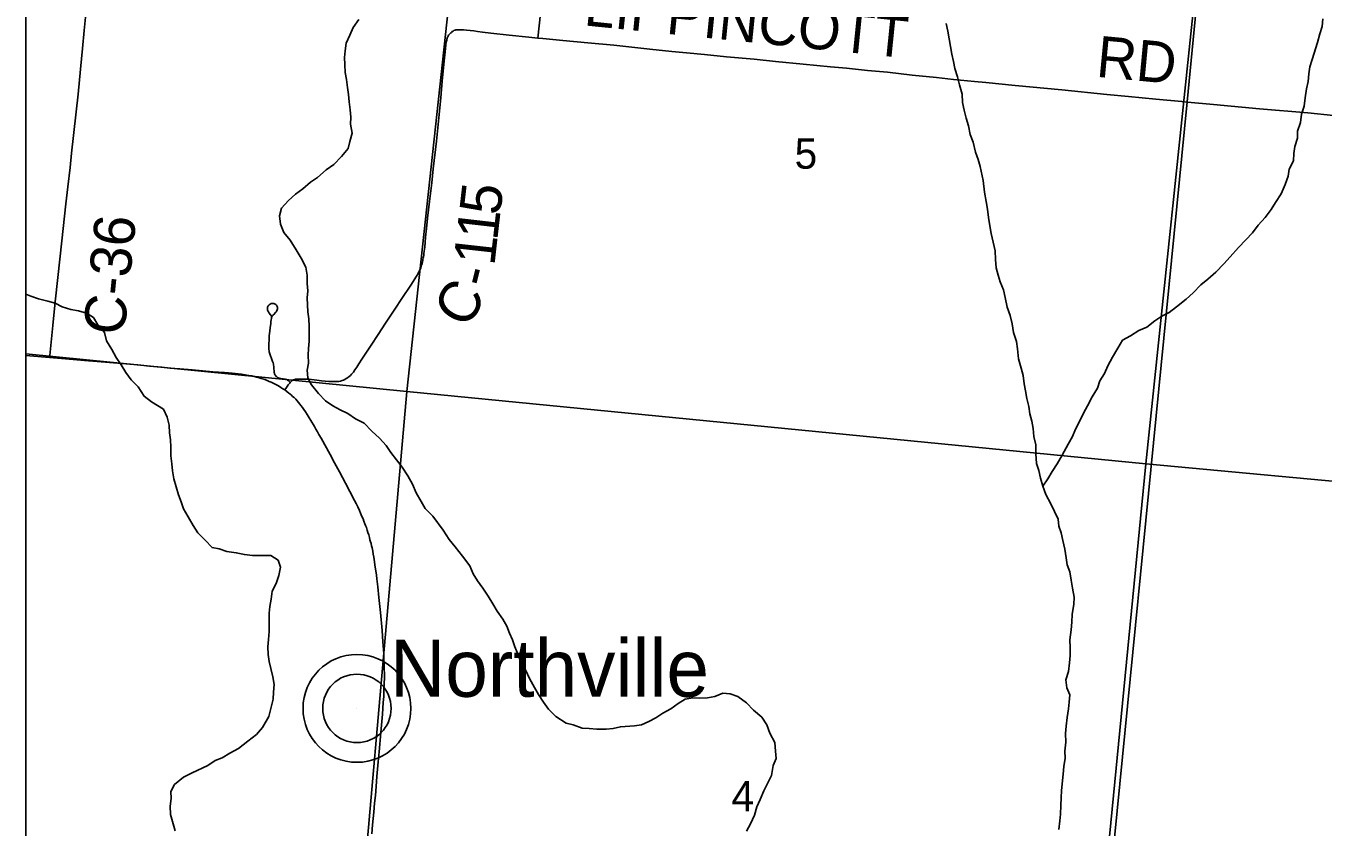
# Model space of a CAD drawing. Extents: x 0 to 1101, y 0 to 440.
# Drawn here: x 837.326 to 839.116, y 372.562 to 373.668 of the extents above; entities that cross this region are included whole.
import ezdxf

# ---------------------------------------------------------------- set-up
doc = ezdxf.new("R2010")
doc.units = 0
for name, color, linetype in [('Default', 7, 'Continuous'), ('GM_X_County_Road', 7, 'Continuous'), ('GM_X_County_Road_Text', 7, 'Continuous'), ('GM_X_Major_River', 7, 'Continuous'), ('GM_X_Minor_River', 7, 'Continuous'), ('GM_X_Section', 7, 'Continuous'), ('GM_X_Section_Text', 7, 'Continuous'), ('GM_X_State_Route', 7, 'Continuous'), ('GM_X_Township', 7, 'Continuous'), ('GM_X_Township_Road', 7, 'Continuous'), ('GM_X_Unincorporated', 7, 'Continuous'), ('GM_X_Unincorporated_Location', 7, 'Continuous'), ('GM_X_Unincorporated_Text', 7, 'Continuous'), ('SH_Cut_Line', 7, 'Continuous')]:
    doc.layers.add(name, color=color, linetype=linetype)

msp = doc.modelspace()

# ---------------------------------------------------------------- linework, layer by layer
at = {"layer": 'Default'}
for points in [[(837.3258, 374.2209), (837.3258, 373.2152), (837.8512, 373.1632), (837.96, 374.1656)], [(837.3258, 373.2152), (837.3258, 372.208), (837.7633, 372.1643), (837.8512, 373.1632)]]:
    msp.add_lwpolyline(points, close=True, dxfattribs=at)
at = {"layer": 'GM_X_County_Road'}
for points in [[(837.3258, 374.2255), (837.3258, 369.1897)], [(838.6818, 371.0723), (838.7922, 372.1887), (838.9281, 373.563), (838.9763, 374.0622)], [(837.3585, 373.2102), (837.3588, 373.2129), (837.3627, 373.2542), (837.3662, 373.2868), (837.3728, 373.3499), (837.3772, 373.3882), (837.381, 373.4222), (837.3835, 373.4456), (837.3866, 373.4722), (837.3888, 373.4919), (837.3977, 373.5735), (837.4009, 373.6081), (837.4037, 373.6366), (837.4062, 373.6613), (837.4092, 373.6935)], [(837.6905, 373.1758), (837.6918, 373.1771), (837.6925, 373.1778), (837.6931, 373.1782), (837.694, 373.1788), (837.6949, 373.1792), (837.6959, 373.1795), (837.6969, 373.1798), (837.6979, 373.18), (837.6992, 373.1802), (837.7006, 373.1803), (837.7022, 373.1804), (837.7038, 373.1804), (837.7055, 373.1804), (837.71, 373.1803), (837.7149, 373.18), (837.7198, 373.1796), (837.727, 373.1788), (837.7337, 373.1781), (837.7386, 373.1776), (837.7436, 373.1771), (837.749, 373.1768), (837.7524, 373.1768), (837.7551, 373.1769), (837.7573, 373.1771), (837.7598, 373.1775), (837.7619, 373.1782), (837.7641, 373.179), (837.7659, 373.1799), (837.7677, 373.181), (837.7696, 373.1822), (837.7716, 373.1837), (837.7734, 373.1852), (837.7752, 373.1871), (837.7776, 373.19), (837.7798, 373.1931), (837.7822, 373.1967), (837.7853, 373.2015), (837.7894, 373.2078), (837.793, 373.2133), (837.8021, 373.2273), (837.8117, 373.242), (837.8221, 373.2573), (837.8348, 373.2768), (837.8446, 373.2916), (837.857, 373.3099), (837.8649, 373.3224), (837.8668, 373.326), (837.8685, 373.3292), (837.8696, 373.3317), (837.8706, 373.3339), (837.8712, 373.3358), (837.8717, 373.3377), (837.8724, 373.34), (837.8729, 373.3422), (837.8733, 373.3441), (837.8736, 373.3459), (837.874, 373.3475), (837.8743, 373.3492), (837.8746, 373.3513), (837.875, 373.3537), (837.8754, 373.3569), (837.8757, 373.3597), (837.876, 373.3625), (837.8773, 373.3761), (837.8784, 373.388), (837.8799, 373.4022), (837.8827, 373.4253), (837.8857, 373.4509), (837.8877, 373.4706), (837.8922, 373.5088), (837.8941, 373.5271), (837.8966, 373.5502), (837.8982, 373.5686), (837.8987, 373.5743), (837.9002, 373.5916), (837.902, 373.6104), (837.9033, 373.6236), (837.9042, 373.6318), (837.9053, 373.6416), (837.9058, 373.6452), (837.9063, 373.6481), (837.9065, 373.6492), (837.9068, 373.6502), (837.9072, 373.6512), (837.9075, 373.652), (837.9078, 373.6527), (837.9083, 373.6536), (837.909, 373.6547), (837.9097, 373.6557), (837.9105, 373.6567), (837.9112, 373.6573), (837.9119, 373.658), (837.9128, 373.6587), (837.914, 373.6597), (837.9153, 373.6605), (837.9164, 373.6611), (837.9178, 373.6616), (837.919, 373.662), (837.9207, 373.6623), (837.9222, 373.6624), (837.924, 373.6624), (837.9262, 373.6623), (837.9294, 373.6622), (837.9337, 373.6617), (837.9386, 373.6612), (837.944, 373.6606), (837.949, 373.66), (837.9558, 373.6591), (837.9673, 373.6578), (837.9926, 373.6549), (838.0195, 373.652), (838.032, 373.6508)], [(838.032, 373.6508), (838.0391, 373.6501), (838.0664, 373.6475), (838.1013, 373.6441), (838.137, 373.6409), (838.1864, 373.6356), (838.2172, 373.6325), (838.2374, 373.6304), (838.2621, 373.628), (838.2924, 373.6251), (838.3306, 373.6217), (838.3602, 373.6186), (838.3982, 373.615), (838.436, 373.6113), (838.4579, 373.6091)], [(838.4579, 373.6091), (838.4868, 373.6062), (838.5145, 373.6036), (838.5486, 373.5998), (838.5824, 373.5963), (838.6055, 373.5939), (838.6345, 373.591), (838.6501, 373.5895), (838.6909, 373.5853), (838.7551, 373.5792), (838.8173, 373.5731), (838.847, 373.5702), (838.8849, 373.5667), (838.9206, 373.5631), (838.9284, 373.5624)], [(838.9284, 373.5624), (838.9644, 373.5592), (839.0277, 373.5533), (839.0946, 373.5475), (839.1298, 373.5442), (839.1524, 373.5422), (839.205, 373.5376), (839.2672, 373.5319), (839.3302, 373.526), (839.3652, 373.5232), (839.4214, 373.5184), (839.4458, 373.5162)], [(837.6829, 373.1653), (837.6844, 373.1673), (837.6864, 373.1701), (837.6878, 373.1722), (837.6898, 373.1749), (837.6905, 373.1758)]]:
    msp.add_lwpolyline(points, dxfattribs=at)
at = {"layer": 'GM_X_Major_River'}
for points in [[(838.7048, 373.1641), (838.7032, 373.174), (838.7016, 373.1854), (838.6989, 373.1954), (838.6954, 373.2083), (838.694, 373.222), (838.6924, 373.2323), (838.6886, 373.2445), (838.6866, 373.2567), (838.6839, 373.2681), (838.6797, 373.2796), (838.6771, 373.293), (838.6744, 373.3037), (838.6701, 373.3144), (838.6674, 373.3239), (838.6643, 373.3339), (838.6635, 373.3453), (838.6631, 373.3574), (838.6604, 373.3692), (838.6577, 373.3814), (838.6557, 373.3917), (838.6538, 373.4031), (838.6526, 373.4149), (838.6507, 373.4252), (838.6484, 373.4381), (838.6466, 373.4545), (838.6426, 373.4736), (838.6395, 373.4835), (838.636, 373.4935), (838.6326, 373.5072), (838.6287, 373.5179), (838.6261, 373.5297), (838.623, 373.5404), (838.6203, 373.5515), (838.6179, 373.5618), (838.6175, 373.5736), (838.6141, 373.5862), (838.611, 373.5973), (838.6075, 373.6087), (838.6055, 373.6187), (838.6032, 373.6286), (838.6016, 373.6392), (838.5977, 373.6602), (838.5953, 373.6709)], [(838.7509, 372.559), (838.7524, 372.5707), (838.7531, 372.5802), (838.7538, 372.5919), (838.7541, 372.6025), (838.7548, 372.6127), (838.757, 372.6354), (838.758, 372.6456), (838.7595, 372.6573), (838.7594, 372.6668), (838.7605, 372.6792), (838.7601, 372.6914), (838.7612, 372.7016), (838.7623, 372.7133), (838.7642, 372.7253), (838.7652, 372.7348), (838.7663, 372.7446), (838.762, 372.7542), (838.7608, 372.7652), (838.7642, 372.7769), (838.7657, 372.7889), (838.7664, 372.7988), (838.7667, 372.8101), (838.7663, 372.8207), (838.7682, 372.8343), (838.7689, 372.8449), (838.7692, 372.8559), (838.7715, 372.8694), (838.7722, 372.8796), (838.7699, 372.8918), (838.7679, 372.9029), (838.766, 372.9143), (838.7625, 372.9239), (838.7613, 372.9337), (838.7594, 372.9459), (838.7563, 372.9577), (838.7543, 372.968), (838.7508, 372.9776), (838.75, 372.9871), (838.745, 372.9975), (838.74, 373.0082), (838.7331, 373.0213), (838.7289, 373.0324), (838.7258, 373.0435), (838.7235, 373.0541), (838.72, 373.0637), (838.7192, 373.077), (838.7192, 373.0895), (838.7165, 373.1013), (838.7154, 373.1123), (838.7138, 373.1222), (838.711, 373.1325), (838.7098, 373.1424), (838.7067, 373.1535), (838.7048, 373.1641)]]:
    msp.add_lwpolyline(points, dxfattribs=at)
at = {"layer": 'GM_X_Minor_River'}
for points in [[(838.0569, 372.7148), (838.047, 372.7249), (838.0401, 372.7346), (838.0328, 372.745), (838.0274, 372.755), (838.0205, 372.7674), (838.0152, 372.7793), (838.0087, 372.7897), (838.0048, 372.7997), (838.0002, 372.8108), (837.9971, 372.8204), (837.9928, 372.83), (837.9893, 372.8395), (837.9839, 372.8492), (837.9759, 372.86), (837.9701, 372.8704), (837.9636, 372.8808), (837.9563, 372.8917), (837.949, 372.9021), (837.9429, 372.9118), (837.9382, 372.9225), (837.928, 372.9361), (837.9178, 372.9489), (837.9097, 372.959), (837.9014, 372.9721), (837.8872, 372.9914), (837.8765, 373.002), (837.8711, 373.0116), (837.8642, 373.0236), (837.8593, 373.0355), (837.8528, 373.047), (837.8448, 373.0586), (837.8371, 373.0691), (837.8294, 373.0791), (837.8229, 373.0888), (837.8137, 373.0986), (837.803, 373.1087), (837.7923, 373.1193), (837.7807, 373.1253), (837.7699, 373.1328), (837.7595, 373.138), (837.7494, 373.1436), (837.7393, 373.1504), (837.7294, 373.1605), (837.7199, 373.1722), (837.7149, 373.1822), (837.714, 373.1928), (837.7155, 373.2022), (837.7154, 373.2132), (837.7157, 373.2227), (837.7167, 373.2325), (837.7167, 373.2431), (837.7166, 373.2529), (837.7161, 373.2636), (837.7149, 373.2731), (837.7141, 373.2826), (837.714, 373.2924), (837.7146, 373.3019), (837.7138, 373.3121), (837.7137, 373.3235), (837.7118, 373.3349), (837.7057, 373.3472), (837.6985, 373.3588), (837.6905, 373.3719), (837.6814, 373.3828), (837.6768, 373.3943), (837.6756, 373.4057), (837.6786, 373.4162), (837.688, 373.4269), (837.6977, 373.4353), (837.7078, 373.443), (837.7183, 373.4522), (837.728, 373.4583), (837.7401, 373.4689), (837.7505, 373.4762), (837.7611, 373.4873), (837.7702, 373.4984), (837.7727, 373.5081), (837.7757, 373.5198), (837.7738, 373.532), (837.7741, 373.5418), (837.7733, 373.5517), (837.7717, 373.5627), (837.7709, 373.573), (837.7696, 373.5825), (837.7681, 373.5939), (837.7661, 373.6035), (837.7656, 373.6145), (837.7655, 373.6239), (837.7662, 373.6334), (837.7677, 373.644), (837.7725, 373.6548), (837.7774, 373.6653), (837.7849, 373.6764)], [(838.7289, 373.0324), (838.7357, 373.0428), (838.7417, 373.0528), (838.7488, 373.0636), (838.7556, 373.0752), (838.764, 373.0904), (838.7697, 373.1012), (838.7738, 373.1113), (838.7802, 373.1236), (838.785, 373.1333), (838.7907, 373.1434), (838.7971, 373.1557), (838.8043, 373.1676), (838.8076, 373.1777), (838.814, 373.1882), (838.8185, 373.1986), (838.8249, 373.2105), (838.8325, 373.2232), (838.8389, 373.234), (838.8497, 373.2401), (838.8613, 373.2473), (838.8724, 373.2519), (838.8833, 373.2607), (838.893, 373.2672), (838.903, 373.2722), (838.9135, 373.2802), (838.9267, 373.2908), (838.9365, 373.2992), (838.9467, 373.3103), (838.9564, 373.318), (838.9677, 373.3278), (838.9786, 373.3392), (838.9873, 373.3488), (838.9991, 373.3621), (839.0092, 373.3724), (839.0182, 373.382), (839.0261, 373.3927), (839.0356, 373.4034), (839.0439, 373.4142), (839.0498, 373.4238), (839.0578, 373.4357), (839.0631, 373.4488), (839.0672, 373.4601), (839.0687, 373.4699), (839.0747, 373.4814), (839.075, 373.4916), (839.0768, 373.5014), (839.0802, 373.5127), (839.0805, 373.5225), (839.0843, 373.5345), (839.0857, 373.5459), (839.0895, 373.5571), (839.091, 373.5684), (839.0928, 373.5809), (839.095, 373.5907), (839.0957, 373.6013), (839.0975, 373.6111), (839.1005, 373.6212), (839.108, 373.6445), (839.111, 373.6565), (839.1144, 373.667), (839.1151, 373.6772)], [(837.5316, 372.5572), (837.5289, 372.5668), (837.5251, 372.5798), (837.525, 372.5912), (837.5261, 372.6018), (837.5256, 372.6112), (837.5308, 372.6209), (837.5433, 372.6312), (837.5552, 372.6373), (837.5768, 372.6472), (837.5869, 372.6541), (837.5965, 372.658), (837.6073, 372.6641), (837.6192, 372.6706), (837.632, 372.6808), (837.6437, 372.6899), (837.6523, 372.6995), (837.6608, 372.7148), (837.6642, 372.7276), (837.6668, 372.7389), (837.6674, 372.7483), (837.6681, 372.7589), (837.6666, 372.7696), (837.6635, 372.781), (837.6615, 372.7906), (837.6599, 372.8005), (837.6594, 372.8111), (837.6605, 372.8209), (837.6612, 372.8319), (837.6616, 372.8447), (837.6616, 372.8572), (837.6622, 372.8667), (837.664, 372.8769), (837.6655, 372.8878), (837.6711, 372.8982), (837.6749, 372.9095), (837.6771, 372.9208), (837.674, 372.9304), (837.6636, 372.9371), (837.6533, 372.937), (837.6385, 372.9371), (837.6272, 372.9382), (837.6159, 372.9408), (837.603, 372.9423), (837.5925, 372.946), (837.5827, 372.9478), (837.5731, 372.958), (837.5628, 372.9681), (837.5566, 372.9785), (837.5498, 372.9901), (837.5433, 373.0013), (837.5398, 373.0109), (837.5363, 373.0208), (837.5297, 373.0426), (837.5278, 373.0536), (837.5273, 373.0635), (837.5257, 373.0745), (837.5257, 373.0863), (837.5252, 373.0965), (837.524, 373.1064), (837.5236, 373.1166), (837.5205, 373.1277), (837.5155, 373.1388), (837.4991, 373.1488), (837.4891, 373.1567), (837.4807, 373.1698), (837.4712, 373.1792), (837.4635, 373.1896), (837.457, 373.2), (837.4501, 373.2101), (837.4443, 373.2212), (837.4371, 373.2332), (837.434, 373.2446), (837.4252, 373.2551), (837.4191, 373.2651), (837.4094, 373.2715), (837.3981, 373.2745), (837.3879, 373.2763), (837.3759, 373.2801), (837.3661, 373.2849), (837.356, 373.2878), (837.3432, 373.2912), (837.3327, 373.2946), (837.3258, 373.2973)], [(838.3201, 372.5565), (838.3254, 372.5666), (838.331, 372.5786), (838.3344, 372.5902), (838.3389, 372.6003), (838.3438, 372.6123), (838.3494, 372.6231), (838.3543, 372.6336), (838.357, 372.6471), (838.3611, 372.6569), (838.3602, 372.6668), (838.3591, 372.6789), (838.3522, 372.692), (838.348, 372.7031), (838.3411, 372.7139), (838.3297, 372.7237), (838.3201, 372.7335), (838.3082, 372.7426), (838.2977, 372.7463), (838.2875, 372.747), (838.2763, 372.7424), (838.266, 372.7404), (838.2554, 372.7403), (838.2459, 372.7406), (838.2356, 372.7386), (838.2259, 372.7329), (838.2155, 372.7256), (838.2047, 372.7195), (838.195, 372.7129), (838.1854, 372.7079), (838.175, 372.7033), (838.1654, 372.7017), (838.1461, 372.7007), (838.1361, 372.6984), (838.1262, 372.6972), (838.1133, 372.6972), (838.1031, 372.6982), (838.0933, 372.6989), (838.0809, 372.7034), (838.0711, 372.7056), (838.0569, 372.7148)]]:
    msp.add_lwpolyline(points, dxfattribs=at)
at = {"layer": 'GM_X_Section'}
for points in [[(837.96, 374.1656), (838.9754, 374.0616), (838.8712, 373.0632), (837.8512, 373.1632)], [(838.9754, 374.0616), (840.0284, 373.9679), (839.9098, 372.9668), (838.8712, 373.0632)], [(837.8512, 373.1632), (838.8712, 373.0632), (838.7743, 372.0727), (837.7633, 372.1643)], [(839.9098, 372.9668), (839.8051, 371.9893), (838.7743, 372.0727), (838.8712, 373.0632)]]:
    msp.add_lwpolyline(points, close=True, dxfattribs=at)
at = {"layer": 'GM_X_State_Route'}
msp.add_lwpolyline([(837.3258, 373.2129), (837.3585, 373.2102), (837.3749, 373.2087), (837.4119, 373.2056), (837.4356, 373.2036), (837.4634, 373.2012), (837.48, 373.1998), (837.4961, 373.1983), (837.5131, 373.1967), (837.5241, 373.1956), (837.5383, 373.1944), (837.555, 373.1929), (837.5692, 373.1917), (837.5835, 373.1905), (837.5999, 373.1892), (837.6053, 373.1888), (837.6105, 373.1883), (837.6145, 373.1879), (837.6188, 373.1874), (837.6232, 373.1869), (837.6281, 373.1863), (837.633, 373.1855), (837.6375, 373.1846), (837.6407, 373.1839), (837.6441, 373.183), (837.6475, 373.182), (837.6503, 373.1811), (837.6538, 373.18), (837.6576, 373.1787), (837.6614, 373.1772), (837.664, 373.176), (837.6662, 373.175), (837.6686, 373.1739), (837.6713, 373.1725), (837.6743, 373.1708), (837.6776, 373.1689), (837.6804, 373.1671), (837.6829, 373.1653), (837.6856, 373.1634), (837.6886, 373.1611), (837.69, 373.1599), (837.6921, 373.1582), (837.6938, 373.1565), (837.6957, 373.1547), (837.6981, 373.1524), (837.7002, 373.1501), (837.7019, 373.1481), (837.7037, 373.1459), (837.7051, 373.144), (837.7073, 373.1412), (837.7091, 373.1385), (837.7115, 373.1351), (837.7139, 373.1314), (837.7167, 373.127), (837.7188, 373.1234), (837.7238, 373.1149), (837.726, 373.1114), (837.728, 373.1077), (837.7301, 373.1038), (837.733, 373.0986), (837.7455, 373.0763), (837.7517, 373.0649), (837.7583, 373.0522), (837.7666, 373.0369), (837.7726, 373.0253), (837.7793, 373.0127), (837.7815, 373.0085), (837.7836, 373.0041), (837.7858, 372.9992), (837.7875, 372.9953), (837.7893, 372.9909), (837.7909, 372.9874), (837.7921, 372.9842), (837.7935, 372.9808), (837.7945, 372.9782), (837.7955, 372.9756), (837.7967, 372.972), (837.7977, 372.9687), (837.7987, 372.9655), (837.7996, 372.9619), (837.8005, 372.9587), (837.8013, 372.9558), (837.802, 372.9533), (837.8027, 372.9502), (837.8033, 372.9473), (837.8043, 372.9431), (837.8051, 372.9389), (837.8059, 372.9345), (837.8069, 372.9281), (837.8074, 372.9242), (837.8093, 372.9097), (837.8101, 372.9046), (837.8115, 372.8939), (837.8128, 372.8791), (837.8148, 372.8581), (837.8171, 372.8333), (837.8183, 372.8179), (837.8194, 372.8019), (837.8198, 372.793), (837.8201, 372.7856), (837.8203, 372.768), (837.8198, 372.7519), (837.8195, 372.7423), (837.8189, 372.734), (837.8177, 372.7178), (837.8156, 372.6925), (837.8131, 372.6659), (837.8118, 372.6521), (837.8101, 372.6318), (837.8089, 372.6184), (837.8079, 372.6057), (837.8069, 372.5954), (837.8059, 372.583), (837.8041, 372.5653), (837.8031, 372.5529)], dxfattribs=at)
at = {"layer": 'GM_X_Township'}
msp.add_lwpolyline([(838.6818, 371.0723), (838.7922, 372.1887), (838.9281, 373.563), (838.9763, 374.0622)], dxfattribs=at)
at = {"layer": 'GM_X_Township_Road'}
for points in [[(838.032, 373.6508), (838.0357, 373.6847)], [(837.6905, 373.1758), (837.6884, 373.1776), (837.6877, 373.1783), (837.6868, 373.179), (837.6863, 373.1793), (837.6856, 373.1796), (837.6847, 373.1799), (837.6833, 373.1802), (837.6816, 373.1804), (837.6802, 373.1806), (837.6781, 373.1809), (837.6768, 373.1811), (837.6759, 373.1812), (837.675, 373.1815), (837.6744, 373.1817), (837.6736, 373.1821), (837.673, 373.1825), (837.672, 373.1833), (837.6714, 373.1838), (837.6708, 373.1844), (837.6702, 373.1851), (837.6698, 373.1856), (837.6695, 373.1862), (837.6692, 373.1868), (837.6689, 373.1875), (837.6687, 373.1884), (837.6685, 373.1895), (837.6683, 373.1905), (837.6682, 373.1921), (837.668, 373.1941), (837.6679, 373.1959), (837.6678, 373.1977), (837.6675, 373.1995), (837.6672, 373.2011), (837.6667, 373.2029), (837.6662, 373.2045), (837.6656, 373.2062), (837.6624, 373.215), (837.6618, 373.2167), (837.6615, 373.218), (837.6612, 373.2192), (837.6609, 373.2211), (837.6608, 373.2225), (837.6607, 373.224), (837.6607, 373.2256), (837.6607, 373.2282), (837.6612, 373.2354), (837.6616, 373.24), (837.6623, 373.2464), (837.6628, 373.2513), (837.6635, 373.2566), (837.6639, 373.26), (837.6642, 373.2623), (837.6645, 373.264), (837.6648, 373.2652), (837.6651, 373.2661), (837.6654, 373.267), (837.6658, 373.2676), (837.6662, 373.2681), (837.6667, 373.2686), (837.6676, 373.2695), (837.6703, 373.2722), (837.6711, 373.2732), (837.6717, 373.2742), (837.6722, 373.2752), (837.6725, 373.2759), (837.6728, 373.2772), (837.6728, 373.2783), (837.6728, 373.2793), (837.6724, 373.2805), (837.672, 373.2814), (837.6713, 373.2824), (837.6704, 373.2832), (837.6696, 373.2837), (837.6686, 373.2842), (837.6677, 373.2845), (837.6668, 373.2847), (837.6656, 373.2847), (837.6649, 373.2846), (837.6643, 373.2845), (837.6627, 373.2838), (837.6613, 373.2828), (837.6607, 373.2821), (837.66, 373.2813), (837.6595, 373.2804), (837.6592, 373.2796), (837.6591, 373.2786), (837.659, 373.2775), (837.6591, 373.2764), (837.6592, 373.2758), (837.6597, 373.2744), (837.6601, 373.2736), (837.6605, 373.2729), (837.6616, 373.2712), (837.6649, 373.2667)]]:
    msp.add_lwpolyline(points, dxfattribs=at)
at = {"layer": 'GM_X_Unincorporated'}
for radius in [0.0744, 0.0472]:
    msp.add_circle((837.7825, 372.726), radius, dxfattribs=at)
at = {"layer": 'GM_X_Unincorporated_Location'}
msp.add_line((837.7825, 372.726), (837.7825, 372.726), dxfattribs=at)
at = {"layer": 'SH_Cut_Line'}
msp.add_lwpolyline([(837.3258, 378.2649), (837.3258, 368.3059), (850.9258, 368.3059)], dxfattribs=at)

# ---------------------------------------------------------------- texts
at = {"layer": 'GM_X_County_Road_Text'}
for s, height, rotation, p in [('LIPPINCOTT', 0.05682, 354.1713, (838.0945, 373.6685)), ('RD', 0.05682, 354.5844, (838.8013, 373.5976)), ('5', 0.0568, 83.4692, (837.98, 373.4052)), ('C-36', 0.05682, 84.152, (837.4613, 373.2395)), ('1', 0.0568, 83.4391, (837.976, 373.3704)), ('1', 0.0568, 83.6531, (837.9721, 373.3356)), ('-', 0.0568, 75.9262, (837.9649, 373.3048)), ('C', 0.0568, 59.0128, (837.9339, 373.2479))]:
    msp.add_text(s, height=height, rotation=rotation, dxfattribs=at).set_placement(p)
at = {"layer": 'GM_X_Section_Text'}
for s, p in [('5', (838.3864, 373.4706)), ('4', (838.2993, 372.5841))]:
    msp.add_text(s, height=0.0419, rotation=0, dxfattribs=at).set_placement(p)
at = {"layer": 'GM_X_Unincorporated_Text'}
msp.add_text('Northville', height=0.07898, rotation=0, dxfattribs=at).set_placement((837.8281, 372.742))

doc.saveas('drawing.dxf')
